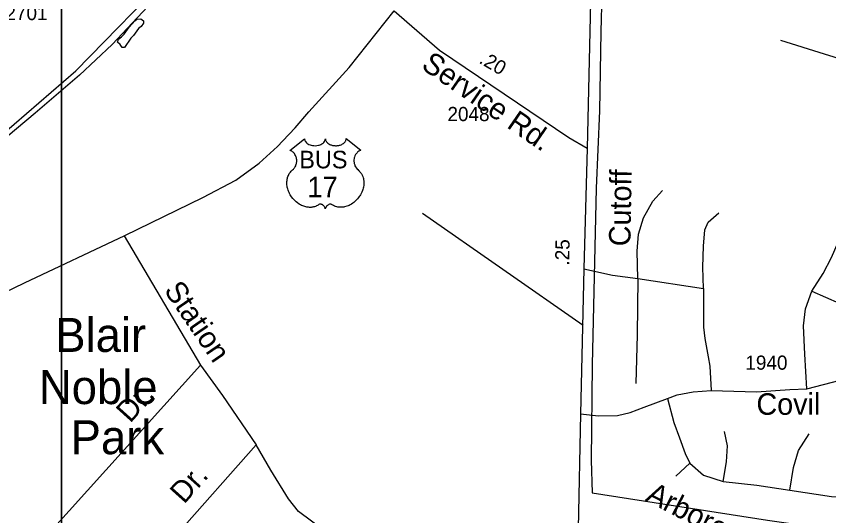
# Model space of a CAD drawing. Extents: x 2290055 to 2389491, y 66597 to 237875.
# Drawn here: x 2352149 to 2355737, y 186338 to 188542 of the extents above; entities that cross this region are included whole.
import ezdxf

# ---------------------------------------------------------------- set-up
doc = ezdxf.new("R2010")
doc.units = 0
for name, color, linetype in [('Exist Boundary Land Use Park Urban  Label', 7, 'Continuous'), ('Exist Boundary Political City Limit New', 7, 'Continuous'), ('Exist Hydrographic Pond Under 1500 Sq Ft', 7, 'Continuous'), ('Exist Railroad Mainline', 7, 'Continuous'), ('Exist Road Non-System Type 51', 7, 'Continuous'), ('Exist Road Non-System Type 51 Label', 7, 'Continuous'), ('Exist Road Primary US Attributed', 7, 'Continuous'), ('Exist Road Primary US Shield CELL', 7, 'Continuous'), ('Exist Road Primary US Shield Number Label', 7, 'Continuous'), ('Exist Road Secondary Mileage Hundredths English Label', 7, 'Continuous'), ('Exist Road Secondary Type 51 Attributed', 7, 'Continuous'), ('Exist Road Secondary Type 51 Label', 7, 'Continuous'), ('Exist Road Secondary Type 51 Number Label', 7, 'Continuous'), ('Map Preparation Boundary City Limit Buffer Line', 7, 'Continuous'), ('Map Preparation Inset Cut Line', 7, 'Continuous')]:
    doc.layers.add(name, color=color, linetype=linetype)

msp = doc.modelspace()

# ---------------------------------------------------------------- linework, layer by layer
at = {"layer": 'Exist Boundary Political City Limit New'}
for points in [[(2345664.5, 184760.8), (2347248, 185524.5), (2348111.2, 185943.3), (2348393.5, 186084.6), (2348435, 186009.8), (2348720.8, 186156.4), (2348684.8, 186234.3), (2349699, 186699.7), (2350796.5, 187239.9), (2351525.5, 187600), (2352028.5, 187971.4), (2352411.8, 188300.9), (2352848.8, 188750.1), (2353072.5, 188955.3), (2353192, 188880.7), (2353248.5, 188945.5), (2353796, 188621.6), (2354549.8, 189552.5), (2354758.5, 189809.2), (2354792.8, 189786.1), (2354949.5, 189689.8)], [(2354949.5, 189689.8), (2354887.8, 189503.5), (2354824.2, 189318.7), (2354779.8, 189145.2), (2354764.5, 188999), (2354738.5, 188816.1), (2354729.8, 188473.1), (2354723.8, 188124.3), (2354709, 187783.7), (2354691.2, 187003.8), (2354688.2, 186583.9), (2354691.2, 186439), (2355465.8, 186318.3), (2356467.2, 186175.9)]]:
    msp.add_lwpolyline(points, dxfattribs=at)
at = {"layer": 'Exist Hydrographic Pond Under 1500 Sq Ft'}
msp.add_lwpolyline([(2352627.5, 188404.5), (2352616.7, 188404.7), (2352607, 188417.5), (2352596.5, 188427.6), (2352601, 188441.1), (2352613, 188451.6), (2352625, 188463.8), (2352648, 188493.4), (2352672.7, 188522), (2352681.7, 188529.9), (2352698.7, 188530.9), (2352710.5, 188521.5), (2352711, 188511.7), (2352700.5, 188497.2), (2352689.2, 188487.6), (2352666.7, 188457.4), (2352655.2, 188445.5), (2352627.5, 188404.5)], dxfattribs=at)
at = {"layer": 'Exist Railroad Mainline'}
msp.add_lwpolyline([(2353099.4, 188984.3), (2352929.4, 188800.3), (2352572.4, 188417.9), (2352427.8, 188282.2), (2352232.3, 188114.3), (2352065.8, 187975.7), (2351787.8, 187768.4), (2351651.3, 187677), (2351485.4, 187572.7), (2351268.1, 187447.9), (2351078, 187350.4), (2350964, 187295.7), (2350928.8, 187278.6)], dxfattribs=at)
at = {"layer": 'Exist Road Non-System Type 51'}
for p, q in [((2354652.6, 187177.9), (2353942.2, 187672.3)), ((2352625.3, 187573.3), (2352962.6, 187001.9)), ((2352623.6, 185993.9), (2353208.3, 186650.4)), ((2355123.9, 186569.5), (2355061.7, 186513.5))]:
    msp.add_line(p, q, dxfattribs=at)
for points in [[(2355845.4, 188335.1), (2355717.9, 188375.5), (2355525.1, 188434.7)], [(2354893.8, 187384.6), (2354890.7, 187505.9), (2354896.9, 187580.6), (2354918.7, 187652.2), (2354959.1, 187726.8), (2355002.7, 187773.5)], [(2355183, 187341.1), (2355179.9, 187434.4), (2355183, 187527.7), (2355189.2, 187599.3), (2355204.8, 187633.5), (2355251.4, 187674)], [(2355661.9, 187328.6), (2355711.7, 187406.4), (2355749, 187477.9), (2355783.2, 187555.7), (2355805, 187611.7)], [(2354654.4, 187428.2), (2354781.9, 187400.2), (2354893.8, 187384.6), (2355183, 187341.1)], [(2354893.8, 187384.6), (2354890.7, 187135.7), (2354884.5, 186921)], [(2355183, 187341.1), (2355183, 187241.5), (2355183, 187169.9), (2355189.2, 187120.2), (2355204.8, 187039.3), (2355211, 186998.8), (2355217.2, 186891.5)], [(2355640.2, 186897.7), (2355630.8, 187051.7), (2355624.6, 187176.2), (2355633.9, 187250.8), (2355661.9, 187328.6)], [(2355661.9, 187328.6), (2355783.2, 187275.7), (2355901.4, 187194.8)], [(2352962.6, 187001.9), (2351962.4, 185896.7), (2351916.6, 185840.9), (2351893.8, 185809.9), (2351886.5, 185793.7), (2351885.1, 185777.6), (2351885.8, 185759.6), (2351888.3, 185747.7), (2351892.6, 185739.9), (2351911.4, 185720.6), (2352094.3, 185547.8), (2352104.6, 185540.2), (2352114.8, 185534.6), (2352122.9, 185532.9), (2352148.9, 185532), (2352166.8, 185534.7), (2352176.8, 185537.1), (2352186.6, 185541.5), (2352198.3, 185549.9), (2352623.6, 185993.9)], [(2352962.6, 187001.9), (2353059, 186868.1), (2353208.3, 186650.4)], [(2355025.1, 186855.2), (2355052.4, 186749.9), (2355077.3, 186681.5), (2355102.2, 186613), (2355123.9, 186569.5), (2355183, 186516.6), (2355270.1, 186488.6)], [(2355270.1, 186488.6), (2355285.6, 186575.7), (2355288.8, 186647.2), (2355276.3, 186709.5)], [(2355565.5, 186451.2), (2355581.1, 186550.8), (2355602.8, 186625.5), (2355649.5, 186700.1)], [(2353718.3, 186123), (2353615.7, 186194.6), (2353503.7, 186275.5), (2353394.9, 186356.3), (2353351.3, 186412.3), (2353273.6, 186539.9), (2353208.3, 186650.4)], [(2355270.1, 186488.6), (2355419.4, 186473), (2355565.5, 186451.2)], [(2355565.5, 186451.2), (2355749, 186423.2), (2355932.5, 186417)]]:
    msp.add_lwpolyline(points, dxfattribs=at)
at = {"layer": 'Exist Road Primary US Attributed'}
msp.add_lwpolyline([(2351153.4, 186871.4), (2351217.7, 186902.1), (2351487.7, 187031.7), (2351839.2, 187199.5), (2352185.4, 187365.9), (2352627.9, 187574.5), (2352972.5, 187742.3), (2353118.6, 187819.3), (2353222.1, 187894.2), (2353302.5, 187967.2), (2353325.9, 187992.3), (2353381, 188049.9), (2353440.9, 188120.7), (2353619.1, 188315.3), (2353817.2, 188566.6)], dxfattribs=at)
at = {"layer": 'Exist Road Primary US Shield CELL'}
msp.add_lwpolyline([(2353421.7, 188001.8), (2353421.9, 187999.1), (2353422.5, 187996), (2353423, 187994.3), (2353424.5, 187991.2), (2353426.9, 187987.5), (2353430.3, 187983.9), (2353434.1, 187980.8), (2353436.7, 187979.1), (2353441.1, 187976.7), (2353446.1, 187974.6), (2353451.6, 187973), (2353457.3, 187971.9), (2353463.5, 187971.2), (2353469.6, 187971.1), (2353476.2, 187971.6), (2353483.5, 187973), (2353486.9, 187973.9), (2353490.6, 187975.2), (2353494.1, 187976.6), (2353498, 187978.7), (2353501, 187980.6), (2353503.4, 187982.4), (2353506.9, 187985.7), (2353509.6, 187989), (2353510.7, 187990.9), (2353511.7, 187992.8), (2353513.1, 187996.6), (2353513.4, 187998.3), (2353513.7, 188001.9), (2353513.9, 187998.9), (2353514.2, 187997.1), (2353514.7, 187995.2), (2353515.5, 187993.3), (2353516.8, 187990.6), (2353518.4, 187988.3), (2353521.2, 187984.9), (2353523, 187983.2), (2353524.7, 187981.9), (2353529, 187978.9), (2353534.1, 187976.3), (2353536.6, 187975.2), (2353539.2, 187974.3), (2353542.5, 187973.3), (2353545.9, 187972.5), (2353549.2, 187971.9), (2353552.6, 187971.4), (2353556.1, 187971.2), (2353559, 187971.1), (2353562.5, 187971.1), (2353565.7, 187971.3), (2353569, 187971.7), (2353572.6, 187972.3), (2353575.6, 187973), (2353579.4, 187974), (2353582.9, 187975.2), (2353586, 187976.6), (2353590, 187978.7), (2353593.2, 187980.7), (2353595.6, 187982.6), (2353598.4, 187985.2), (2353601, 187988.2), (2353602.6, 187990.5), (2353603.7, 187992.8), (2353604.7, 187995.2), (2353605.3, 187997.8), (2353605.7, 188000.1), (2353605.7, 188002), (2353670, 187950.7), (2353668.5, 187950.2), (2353665, 187948.5), (2353662.2, 187946.8), (2353657.8, 187943.7), (2353655.9, 187942), (2353654, 187940.2), (2353652.3, 187938.3), (2353650.7, 187936.5), (2353648.9, 187933.9), (2353647.2, 187931.4), (2353645.6, 187928.5), (2353644.4, 187926), (2353642.4, 187920.9), (2353641.4, 187917.6), (2353640.8, 187914.8), (2353640.1, 187909.1), (2353639.9, 187906.4), (2353639.9, 187903.7), (2353640, 187900.8), (2353640.3, 187898.1), (2353640.8, 187895.2), (2353641.3, 187892.7), (2353642, 187889.6), (2353643.2, 187886.1), (2353644.6, 187882.6), (2353647.5, 187877), (2353651.3, 187871.3), (2353654, 187868.1), (2353656.7, 187865.4), (2353660.6, 187862.1), (2353662.8, 187860.2), (2353665.2, 187857.7), (2353669.3, 187853), (2353670.9, 187850.8), (2353672.6, 187848.3), (2353674.1, 187845.8), (2353675.6, 187843.1), (2353676.8, 187840.7), (2353679.1, 187835.2), (2353680.7, 187829.8), (2353681.5, 187827), (2353682.7, 187820.7), (2353683.1, 187817.6), (2353683.6, 187811.4), (2353683.6, 187804), (2353683.1, 187796.9), (2353681.7, 187788.7), (2353680.6, 187783.7), (2353679, 187778), (2353677.3, 187773), (2353674.4, 187765.7), (2353671.8, 187760.4), (2353668.4, 187754.1), (2353666.1, 187750.4), (2353663.4, 187746.3), (2353660, 187741.7), (2353656.1, 187736.8), (2353651.3, 187731.6), (2353647.5, 187727.7), (2353642.5, 187723.2), (2353639.4, 187720.7), (2353635.1, 187717.5), (2353629.2, 187713.5), (2353623.3, 187710.1), (2353618.4, 187707.6), (2353613.9, 187705.7), (2353608.3, 187703.5), (2353598.8, 187700.9), (2353595.3, 187700.2), (2353591.2, 187699.6), (2353587.4, 187699.2), (2353583.6, 187699), (2353578.6, 187699), (2353573.7, 187699.3), (2353569, 187700), (2353564.1, 187701), (2353558.9, 187702.6), (2353554.3, 187704.4), (2353549.6, 187706.7), (2353541.6, 187711.7), (2353539.3, 187712.9), (2353538, 187713.3), (2353534.9, 187713.4), (2353532.1, 187712.8), (2353529.1, 187711.6), (2353527.3, 187710.7), (2353524.9, 187709.1), (2353523.1, 187707.7), (2353520.9, 187705.6), (2353519.4, 187703.9), (2353518.2, 187702.5), (2353516, 187699), (2353515.2, 187697.3), (2353514.4, 187695.1), (2353513.6, 187691.9), (2353512.6, 187696), (2353511.4, 187698.6), (2353510.1, 187700.9), (2353508.6, 187702.9), (2353506.4, 187705.5), (2353504.4, 187707.4), (2353502, 187709.4), (2353499.4, 187711), (2353497.3, 187712), (2353495.4, 187712.7), (2353493.1, 187713.3), (2353491.2, 187713.5), (2353489.6, 187713.4), (2353487.5, 187712.9), (2353484.6, 187710.8), (2353481.8, 187708.9), (2353478.8, 187707.1), (2353475.3, 187705.2), (2353472.6, 187704), (2353469.5, 187702.8), (2353465.9, 187701.5), (2353461.9, 187700.5), (2353457.9, 187699.7), (2353454.3, 187699.1), (2353450.5, 187698.8), (2353447, 187698.7), (2353443.4, 187698.7), (2353440, 187699), (2353436.1, 187699.3), (2353431.3, 187700.1), (2353427.2, 187701), (2353423, 187702.1), (2353418.6, 187703.5), (2353413.9, 187705.3), (2353408.1, 187707.8), (2353404, 187709.9), (2353397.6, 187713.6), (2353390.1, 187718.8), (2353384.4, 187723.4), (2353380.3, 187727.1), (2353374.1, 187733.4), (2353370.6, 187737.4), (2353364.9, 187744.7), (2353361.3, 187750), (2353359, 187753.9), (2353355.6, 187760.1), (2353353.7, 187764), (2353351.2, 187769.7), (2353349.3, 187774.9), (2353347.7, 187779.9), (2353346.9, 187783), (2353345.7, 187788.5), (2353344.9, 187792.5), (2353344.2, 187797.8), (2353343.8, 187803.5), (2353343.7, 187808.7), (2353343.9, 187813), (2353344.4, 187818.1), (2353345.2, 187823.4), (2353346.2, 187828), (2353347.2, 187831.3), (2353348.5, 187835.4), (2353350.3, 187839.8), (2353352.5, 187844.1), (2353354.5, 187847.6), (2353357, 187851.4), (2353359.5, 187854.6), (2353362.8, 187858.2), (2353366.2, 187861.5), (2353369.4, 187864), (2353373.1, 187867.6), (2353375, 187869.8), (2353377.4, 187872.9), (2353379.2, 187875.8), (2353380.7, 187878.3), (2353382.7, 187882.1), (2353383.9, 187884.9), (2353385.3, 187889.2), (2353386.1, 187892.3), (2353386.8, 187896.2), (2353387.3, 187899.9), (2353387.5, 187904.5), (2353387.4, 187908.3), (2353386.9, 187912.7), (2353386.1, 187917), (2353385.1, 187920.7), (2353383.5, 187924.9), (2353382, 187928.1), (2353379.5, 187932.3), (2353376.8, 187936.2), (2353374, 187939.4), (2353371.1, 187942.2), (2353368.4, 187944.4), (2353365.8, 187946.2), (2353362.5, 187948.2), (2353359.4, 187949.7), (2353357.4, 187950.5)], close=True, dxfattribs=at)
at = {"layer": 'Exist Road Secondary Type 51 Attributed'}
for points in [[(2354755.1, 189234.7), (2354718, 189061.2), (2354695.5, 188872.2), (2354686.9, 188735.8), (2354669.8, 187959.4)], [(2353817.2, 188566.6), (2354018.2, 188392.3), (2354588.4, 188006.6), (2354669.8, 187959.4)], [(2354669.8, 187959.4), (2354654.4, 187428.2), (2354641.1, 186787.6)], [(2354641.1, 186787.6), (2354719.7, 186779.3), (2354803.6, 186781), (2354859.6, 186793.5), (2354921.2, 186817.8), (2355025.1, 186855.2), (2355067.2, 186871.3), (2355137.4, 186885.4), (2355217.2, 186891.5), (2355417.9, 186885.4), (2355564.4, 186894.7), (2355640.2, 186897.7), (2355787.3, 186936.8)], [(2354641.1, 186787.6), (2354630.6, 186282.4), (2354621.2, 185956.4), (2354612.3, 185585.1), (2354587.3, 184538.3), (2354411.9, 182350), (2354402.9, 182256.9), (2354303.6, 181223.7), (2354207.3, 180241), (2354084.6, 178889.8), (2354013.4, 178166.5), (2353982.3, 177893.2), (2353891.1, 176855.4), (2353780.3, 176014.7)]]:
    msp.add_lwpolyline(points, dxfattribs=at)
at = {"layer": 'Map Preparation Boundary City Limit Buffer Line'}
for points in [[(2345664.5, 184760.8), (2347248, 185524.5), (2348111.2, 185943.3), (2348393.5, 186084.6), (2348435, 186009.8), (2348720.8, 186156.4), (2348684.8, 186234.3), (2349699, 186699.7), (2350796.5, 187239.9), (2351525.5, 187600), (2352028.5, 187971.4), (2352411.8, 188300.9), (2352848.8, 188750.1), (2353072.5, 188955.3), (2353192, 188880.7), (2353248.5, 188945.5), (2353796, 188621.6), (2354549.8, 189552.5), (2354758.5, 189809.2), (2354792.8, 189786.1), (2354949.5, 189689.8)], [(2354949.5, 189689.8), (2354887.8, 189503.5), (2354824.2, 189318.7), (2354779.8, 189145.2), (2354764.5, 188999), (2354738.5, 188816.1), (2354729.8, 188473.1), (2354723.8, 188124.3), (2354709, 187783.7), (2354691.2, 187003.8), (2354688.2, 186583.9), (2354691.2, 186439), (2355465.8, 186318.3), (2356467.2, 186175.9)]]:
    msp.add_lwpolyline(points, dxfattribs=at)
at = {"layer": 'Map Preparation Inset Cut Line'}
for points in [[(2334313.2, 182878.6), (2352349.2, 182878.6), (2352349.2, 192135.8), (2334313.2, 192135.8)], [(2352349.2, 185563.7), (2371494.9, 185563.7), (2371494.9, 192135.8), (2352349.2, 192135.8)]]:
    msp.add_lwpolyline(points, close=True, dxfattribs=at)

# ---------------------------------------------------------------- texts
at = {"layer": 'Exist Boundary Land Use Park Urban  Label'}
for s, p in [('Blair', (2352321.1, 187060.9)), ('Noble', (2352248.8, 186830.9)), ('Park', (2352389, 186609.7))]:
    msp.add_text(s, height=150, dxfattribs=at).set_placement(p)
at = {"layer": 'Exist Road Non-System Type 51 Label'}
for s, rotation, p in [('Station', 304.3661, (2352798.4, 187332.6)), ('Dr.', 47.9177, (2352651.7, 186743.8)), ('Dr.', 48.1193, (2352889.7, 186386.4)), ('Arboretum', 332.6069, (2354923.3, 186406.8))]:
    msp.add_text(s, height=95, rotation=rotation, dxfattribs=at).set_placement(p)
at = {"layer": 'Exist Road Primary US Shield Number Label'}
for s, height, p in [('BUS', 77.5, (2353398.5, 187871.1)), ('17', 90, (2353434.3, 187743.7))]:
    msp.add_text(s, height=height, dxfattribs=at).set_placement(p)
at = {"layer": 'Exist Road Secondary Mileage Hundredths English Label'}
for s, rotation, p in [('.20', 329.7286, (2354188.3, 188338.1)), ('.25', 88.8154, (2354590.3, 187441.4))]:
    msp.add_text(s, height=62.5, rotation=rotation, dxfattribs=at).set_placement(p)
at = {"layer": 'Exist Road Secondary Type 51 Label'}
for s, rotation, p in [('Service Rd.', 325.4442, (2353932.4, 188314.2)), ('Cutoff', 89.0185, (2354860.6, 187526.4)), ('Covil', 359.9905, (2355417.2, 186783.6))]:
    msp.add_text(s, height=95, rotation=rotation, dxfattribs=at).set_placement(p)
at = {"layer": 'Exist Road Secondary Type 51 Number Label'}
for s, p in [('2701', (2352101, 188525.1)), ('2048', (2354053, 188079.5)), ('1940', (2355368.4, 186982.5))]:
    msp.add_text(s, height=62.5, dxfattribs=at).set_placement(p)

doc.saveas('drawing.dxf')
